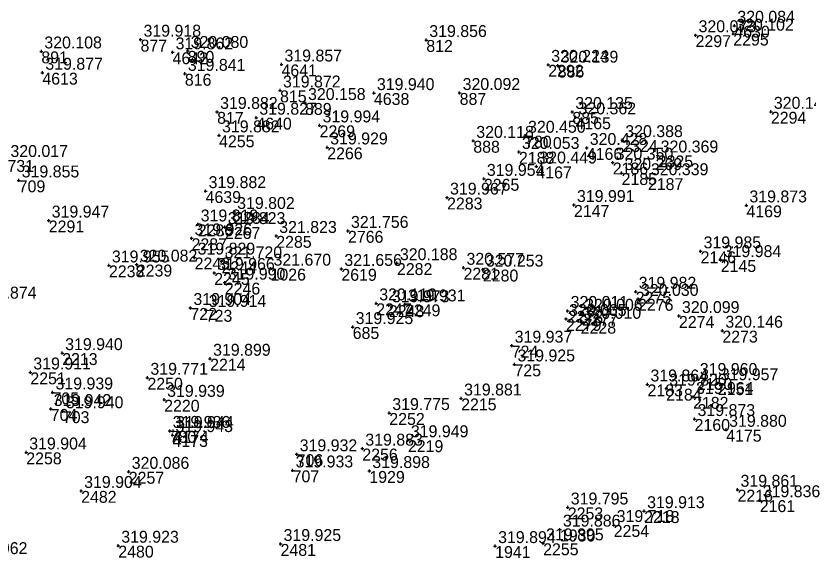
# Model space of a CAD drawing. Extents: x -829398 to -819400, y -1074439 to -1067977.
# Drawn here: x -821081.8 to -821001.9, y -1070124.1 to -1070069.5 of the extents above; entities that cross this region are included whole.
import ezdxf

# ---------------------------------------------------------------- set-up
doc = ezdxf.new("R2010")
doc.units = 0
for name, color, linetype in [('Vrstva 60', 7, 'Continuous'), ('Vrstva 61', 7, 'Continuous'), ('Čísla bodů_doměření_2012', 7, 'Continuous')]:
    doc.layers.add(name, color=color, linetype=linetype)

# ---------------------------------------------------------------- blocks, each defined once
blk = doc.blocks.new('BOD')
at = {"layer": 'Čísla bodů_doměření_2012'}
for p, q in [((-0.15, 0), (0.15, 0)), ((0, -0.15), (0, 0.15))]:
    blk.add_line(p, q, dxfattribs=at)

msp = doc.modelspace()

# ---------------------------------------------------------------- block references
at = {"layer": 'Vrstva 60'}
for p in [(-821009.38, -1070070.468), (-821009.38, -1070070.468), (-821013.29, -1070071.424), (-821013.29, -1070071.424), (-821009.492, -1070071.271), (-821009.492, -1070071.271), (-821069.231, -1070071.874), (-821069.231, -1070071.874), (-821040.429, -1070071.909), (-821040.429, -1070071.909), (-821079.226, -1070073.057), (-821079.226, -1070073.057), (-821066.001, -1070073.148), (-821066.001, -1070073.148), (-821064.477, -1070073.006), (-821064.477, -1070073.006), (-821055.024, -1070074.375), (-821055.024, -1070074.375), (-821028.14, -1070074.41), (-821028.14, -1070074.41), (-821027.182, -1070074.492), (-821027.182, -1070074.492), (-821079.125, -1070075.204), (-821079.125, -1070075.204), (-821064.762, -1070075.316), (-821064.762, -1070075.316), (-821055.17, -1070076.992), (-821055.17, -1070076.992), (-821045.708, -1070077.256), (-821045.708, -1070077.256), (-821037.067, -1070077.247), (-821037.067, -1070077.247), (-821052.649, -1070078.255), (-821052.649, -1070078.255), (-821061.51, -1070079.153), (-821061.51, -1070079.153), (-821025.712, -1070079.158), (-821025.712, -1070079.158), (-821005.702, -1070079.141), (-821005.702, -1070079.141), (-821057.561, -1070079.735), (-821057.561, -1070079.735), (-821025.39, -1070079.701), (-821051.184, -1070080.51), (-821051.184, -1070080.51), (-821061.315, -1070081.516), (-821061.315, -1070081.516), (-821030.473, -1070081.553), (-821050.416, -1070082.73), (-821050.416, -1070082.73), (-821035.691, -1070082.069), (-821035.691, -1070082.069), (-821020.674, -1070081.995), (-821020.674, -1070081.995), (-821031.094, -1070083.186), (-821031.094, -1070083.186), (-821024.254, -1070082.785), (-821021.638, -1070084.26), (-821021.638, -1070084.26), (-821017.106, -1070083.542), (-821017.106, -1070083.542), (-821029.336, -1070084.651), (-821034.626, -1070085.898), (-821034.626, -1070085.898), (-821020.748, -1070085.314), (-821020.748, -1070085.314), (-821018.094, -1070085.831), (-821018.094, -1070085.831), (-821081.506, -1070086.055), (-821081.506, -1070086.055), (-821062.674, -1070087.134), (-821062.674, -1070087.134), (-821038.336, -1070087.786), (-821038.336, -1070087.786), (-821025.545, -1070088.533), (-821025.545, -1070088.533), (-821008.163, -1070088.575), (-821059.793, -1070089.236), (-821059.793, -1070089.236), (-821078.482, -1070090.099), (-821078.482, -1070090.099), (-821063.467, -1070090.492), (-821063.467, -1070090.492), (-821060.732, -1070090.759), (-821060.732, -1070090.759), (-821048.323, -1070091.141), (-821048.323, -1070091.141), (-821064.088, -1070091.892), (-821064.088, -1070091.892), (-821055.553, -1070091.648), (-821055.553, -1070091.648), (-821063.778, -1070093.83), (-821063.778, -1070093.83), (-821012.784, -1070093.203), (-821012.784, -1070093.203), (-821072.419, -1070094.622), (-821072.419, -1070094.622), (-821069.607, -1070094.541), (-821069.607, -1070094.541), (-821061.06, -1070094.205), (-821061.06, -1070094.205), (-821043.389, -1070094.394), (-821043.389, -1070094.394), (-821010.753, -1070094.086), (-821010.753, -1070094.086), (-821061.803, -1070095.383), (-821061.803, -1070095.383), (-821056.129, -1070094.948), (-821056.129, -1070094.948), (-821048.99, -1070094.972), (-821048.99, -1070094.972), (-821036.68, -1070094.859), (-821036.68, -1070094.859), (-821034.726, -1070095.041), (-821034.726, -1070095.041), (-821060.737, -1070096.357), (-821060.737, -1070096.357), (-821019.32, -1070097.274), (-821019.32, -1070097.274), (-821045.474, -1070098.445), (-821045.474, -1070098.445), (-821044.201, -1070098.636), (-821044.201, -1070098.636), (-821042.58, -1070098.55), (-821042.58, -1070098.55), (-821019.093, -1070097.994), (-821019.093, -1070097.994), (-821064.203, -1070098.909), (-821064.203, -1070098.909), (-821062.659, -1070099.101), (-821062.659, -1070099.101), (-821026.182, -1070099.203), (-821026.182, -1070099.203), (-821024.722, -1070099.49), (-821024.722, -1070099.49), (-821026.347, -1070100.016), (-821026.347, -1070100.016), (-821024.869, -1070100.299), (-821024.869, -1070100.299), (-821014.966, -1070099.719), (-821014.966, -1070099.719), (-821047.847, -1070100.832), (-821047.847, -1070100.832), (-821010.588, -1070101.198), (-821010.588, -1070101.198), (-821077.128, -1070103.459), (-821077.128, -1070103.459), (-821031.82, -1070102.704), (-821031.82, -1070102.704), (-821062.216, -1070104.025), (-821062.216, -1070104.025), (-821031.542, -1070104.597), (-821031.542, -1070104.597), (-821080.336, -1070105.406), (-821080.336, -1070105.406), (-821068.534, -1070105.944), (-821068.534, -1070105.944), (-821018.137, -1070106.614), (-821018.137, -1070106.614), (-821013.162, -1070105.96), (-821013.162, -1070105.96), (-821011.051, -1070106.491), (-821011.051, -1070106.491), (-821078.1, -1070107.42), (-821078.1, -1070107.42), (-821016.248, -1070107.04), (-821016.248, -1070107.04), (-821066.848, -1070108.166), (-821066.848, -1070108.166), (-821036.919, -1070108.03), (-821036.919, -1070108.03), (-821013.543, -1070107.869), (-821013.543, -1070107.869), (-821078.281, -1070109.087), (-821078.281, -1070109.087), (-821077.058, -1070109.314), (-821077.058, -1070109.314), (-821044.159, -1070109.495), (-821044.159, -1070109.495), (-821013.39, -1070110.1), (-821013.39, -1070110.1), (-821066.292, -1070111.294), (-821065.944, -1070111.313), (-821010.206, -1070111.184), (-821066.01, -1070111.715), (-821042.284, -1070112.235), (-821042.284, -1070112.235), (-821080.749, -1070113.466), (-821080.749, -1070113.466), (-821053.489, -1070113.648), (-821053.489, -1070113.648), (-821046.875, -1070113.082), (-821046.875, -1070113.082), (-821070.417, -1070115.419), (-821070.417, -1070115.419), (-821053.901, -1070115.278), (-821053.901, -1070115.278), (-821046.168, -1070115.338), (-821046.168, -1070115.338), (-821075.214, -1070117.345), (-821075.214, -1070117.345), (-821009.061, -1070117.225), (-821009.061, -1070117.225), (-821006.823, -1070118.279), (-821006.823, -1070118.279), (-821026.168, -1070119.013), (-821026.168, -1070119.013), (-821018.474, -1070119.383), (-821018.474, -1070119.383), (-821021.541, -1070120.78), (-821021.541, -1070120.78), (-821026.962, -1070121.239), (-821026.962, -1070121.239), (-821028.653, -1070122.626), (-821028.653, -1070122.626), (-821071.474, -1070122.864), (-821071.474, -1070122.864), (-821055.117, -1070122.691), (-821055.117, -1070122.691), (-821033.491, -1070122.903), (-821033.491, -1070122.903)]:
    msp.add_blockref('BOD', p, dxfattribs=at)

# ---------------------------------------------------------------- texts
for s, p in [('4630', (-821009.38, -1070071.668)), ('2295', (-821009.492, -1070072.471)), ('877', (-821069.231, -1070073.074)), ('877', (-821069.231, -1070073.074)), ('812', (-821040.429, -1070073.109)), ('812', (-821040.429, -1070073.109)), ('2297', (-821013.29, -1070072.624)), ('890', (-821064.477, -1070074.206)), ('890', (-821064.477, -1070074.206)), ('891', (-821079.226, -1070074.257)), ('891', (-821079.226, -1070074.257)), ('4642', (-821066.001, -1070074.348)), ('4641', (-821055.024, -1070075.575)), ('2292', (-821028.14, -1070075.61)), ('886', (-821027.182, -1070075.692)), ('886', (-821027.182, -1070075.692)), ('4613', (-821079.125, -1070076.404)), ('816', (-821064.762, -1070076.516)), ('816', (-821064.762, -1070076.516)), ('815', (-821055.17, -1070078.192)), ('815', (-821055.17, -1070078.192)), ('4638', (-821045.708, -1070078.456)), ('887', (-821037.067, -1070078.447)), ('887', (-821037.067, -1070078.447)), ('889', (-821052.649, -1070079.455)), ('889', (-821052.649, -1070079.455)), ('817', (-821061.51, -1070080.353)), ('817', (-821061.51, -1070080.353)), ('885', (-821025.712, -1070080.358)), ('885', (-821025.712, -1070080.358)), ('2294', (-821005.702, -1070080.341)), ('4640', (-821057.561, -1070080.935)), ('4165', (-821025.39, -1070080.901)), ('2269', (-821051.184, -1070081.71)), ('4255', (-821061.315, -1070082.716)), ('780', (-821030.473, -1070082.753)), ('888', (-821035.691, -1070083.269)), ('888', (-821035.691, -1070083.269)), ('2324', (-821020.674, -1070083.195)), ('2266', (-821050.416, -1070083.93)), ('2188', (-821031.094, -1070084.386)), ('4166', (-821024.254, -1070083.985)), ('731', (-821082.644, -1070085.197)), ('731', (-821082.644, -1070085.197)), ('2325', (-821017.106, -1070084.742)), ('4167', (-821029.336, -1070085.851)), ('2186', (-821021.638, -1070085.46)), ('2185', (-821020.748, -1070086.514)), ('709', (-821081.506, -1070087.255)), ('709', (-821081.506, -1070087.255)), ('2265', (-821034.626, -1070087.098)), ('2187', (-821018.094, -1070087.031)), ('4639', (-821062.674, -1070088.334)), ('2283', (-821038.336, -1070088.986)), ('2147', (-821025.545, -1070089.733)), ('4169', (-821008.163, -1070089.775)), ('2284', (-821059.793, -1070090.436)), ('2291', (-821078.482, -1070091.299)), ('2286', (-821063.467, -1070091.692)), ('2267', (-821060.732, -1070091.959)), ('2766', (-821048.323, -1070092.341)), ('2287', (-821064.088, -1070093.092)), ('2285', (-821055.553, -1070092.848)), ('2146', (-821012.784, -1070094.403)), ('2239', (-821069.607, -1070095.741)), ('2243', (-821063.778, -1070095.03)), ('2244', (-821061.06, -1070095.405)), ('2282', (-821043.389, -1070095.594)), ('2145', (-821010.753, -1070095.286)), ('2238', (-821072.419, -1070095.822)), ('1026', (-821056.129, -1070096.148)), ('2619', (-821048.99, -1070096.172)), ('2281', (-821036.68, -1070096.059)), ('2280', (-821034.726, -1070096.241)), ('2245', (-821061.803, -1070096.583)), ('2246', (-821060.737, -1070097.557)), ('2275', (-821019.32, -1070098.474)), ('2247', (-821045.474, -1070099.645)), ('2249', (-821042.58, -1070099.75)), ('2276', (-821019.093, -1070099.194)), ('722', (-821064.203, -1070100.109)), ('722', (-821064.203, -1070100.109)), ('723', (-821062.659, -1070100.301)), ('723', (-821062.659, -1070100.301)), ('2248', (-821044.201, -1070099.836)), ('2278', (-821026.182, -1070100.403)), ('2279', (-821026.347, -1070101.216)), ('2277', (-821024.722, -1070100.69)), ('2274', (-821014.966, -1070100.919)), ('685', (-821047.847, -1070102.032)), ('685', (-821047.847, -1070102.032)), ('2228', (-821024.869, -1070101.499)), ('2273', (-821010.588, -1070102.398)), ('724', (-821031.82, -1070103.904)), ('724', (-821031.82, -1070103.904)), ('2213', (-821077.128, -1070104.659)), ('2214', (-821062.216, -1070105.225)), ('725', (-821031.542, -1070105.797)), ('725', (-821031.542, -1070105.797)), ('2251', (-821080.336, -1070106.606)), ('2250', (-821068.534, -1070107.144)), ('2150', (-821013.162, -1070107.16)), ('2151', (-821011.051, -1070107.691)), ('2183', (-821018.137, -1070107.814)), ('2184', (-821016.248, -1070108.24)), ('705', (-821078.1, -1070108.62)), ('705', (-821078.1, -1070108.62)), ('2215', (-821036.919, -1070109.23)), ('2182', (-821013.543, -1070109.069)), ('2220', (-821066.848, -1070109.366)), ('704', (-821078.281, -1070110.287)), ('704', (-821078.281, -1070110.287)), ('703', (-821077.058, -1070110.514)), ('703', (-821077.058, -1070110.514)), ('2252', (-821044.159, -1070110.695)), ('2160', (-821013.39, -1070111.3)), ('780', (-821066.292, -1070112.494)), ('4174', (-821065.944, -1070112.513)), ('4175', (-821010.206, -1070112.384)), ('4173', (-821066.01, -1070112.915)), ('2219', (-821042.284, -1070113.435)), ('2258', (-821080.749, -1070114.666)), ('706', (-821053.489, -1070114.848)), ('706', (-821053.489, -1070114.848)), ('2256', (-821046.875, -1070114.282)), ('707', (-821053.901, -1070116.478)), ('707', (-821053.901, -1070116.478)), ('1929', (-821046.168, -1070116.538)), ('2257', (-821070.417, -1070116.619)), ('2482', (-821075.214, -1070118.545)), ('2216', (-821009.061, -1070118.425)), ('2161', (-821006.823, -1070119.479)), ('2253', (-821026.168, -1070120.213)), ('2218', (-821018.474, -1070120.583)), ('2254', (-821021.541, -1070121.98)), ('1930', (-821026.962, -1070122.439)), ('2480', (-821071.474, -1070124.064)), ('2481', (-821055.117, -1070123.891)), ('1941', (-821033.491, -1070124.103)), ('2255', (-821028.653, -1070123.826))]:
    msp.add_text(s, height=1.2, dxfattribs=at).set_placement(p)
at = {"layer": 'Vrstva 61'}
for s, p in [('320.084', (-821009.08, -1070070.168)), ('320.102', (-821009.192, -1070070.971)), ('319.918', (-821068.931, -1070071.574)), ('319.856', (-821040.129, -1070071.609)), ('320.073', (-821012.99, -1070071.124)), ('320.108', (-821078.926, -1070072.757)), ('319.862', (-821065.701, -1070072.848)), ('320.080', (-821064.177, -1070072.706)), ('319.857', (-821054.724, -1070074.075)), ('320.224', (-821027.84, -1070074.11)), ('320.139', (-821026.882, -1070074.192)), ('319.877', (-821078.825, -1070074.904)), ('319.841', (-821064.462, -1070075.016)), ('319.872', (-821054.87, -1070076.692)), ('319.940', (-821045.408, -1070076.956)), ('320.092', (-821036.767, -1070076.947)), ('320.158', (-821052.349, -1070077.955)), ('319.882', (-821061.21, -1070078.853)), ('320.135', (-821025.412, -1070078.858)), ('320.144', (-821005.402, -1070078.841)), ('319.827', (-821057.261, -1070079.435)), ('320.362', (-821025.09, -1070079.401)), ('319.994', (-821050.884, -1070080.21)), ('319.882', (-821061.015, -1070081.216)), ('320.450', (-821030.173, -1070081.253)), ('320.118', (-821035.391, -1070081.769)), ('320.388', (-821020.374, -1070081.695)), ('319.929', (-821050.116, -1070082.43)), ('320.053', (-821030.794, -1070082.886)), ('320.428', (-821023.954, -1070082.485)), ('320.017', (-821082.344, -1070083.697)), ('320.369', (-821016.806, -1070083.242)), ('320.449', (-821029.036, -1070084.351)), ('320.350', (-821021.338, -1070083.96)), ('320.269', (-821020.448, -1070085.014)), ('319.855', (-821081.206, -1070085.755)), ('319.954', (-821034.326, -1070085.598)), ('320.339', (-821017.794, -1070085.531)), ('319.882', (-821062.374, -1070086.834)), ('319.967', (-821038.036, -1070087.486)), ('319.991', (-821025.245, -1070088.233)), ('319.873', (-821007.863, -1070088.275)), ('319.802', (-821059.493, -1070088.936)), ('319.947', (-821078.182, -1070089.799)), ('319.819', (-821063.167, -1070090.192)), ('319.823', (-821060.432, -1070090.459)), ('321.756', (-821048.023, -1070090.841)), ('319.926', (-821063.788, -1070091.592)), ('321.823', (-821055.253, -1070091.348)), ('319.985', (-821012.484, -1070092.903)), ('319.829', (-821063.478, -1070093.53)), ('321.720', (-821060.76, -1070093.905)), ('320.188', (-821043.089, -1070094.094)), ('319.984', (-821010.453, -1070093.786)), ('319.955', (-821072.119, -1070094.322)), ('320.082', (-821069.307, -1070094.241)), ('321.670', (-821055.829, -1070094.648)), ('321.656', (-821048.69, -1070094.672)), ('320.577', (-821036.38, -1070094.559)), ('320.253', (-821034.426, -1070094.741)), ('319.966', (-821061.503, -1070095.083)), ('319.990', (-821060.437, -1070096.057)), ('319.982', (-821019.02, -1070096.974)), ('319.874', (-821085.513, -1070097.964)), ('320.110', (-821045.174, -1070098.145)), ('320.030', (-821018.793, -1070097.694)), ('319.904', (-821063.903, -1070098.609)), ('319.914', (-821062.359, -1070098.801)), ('319.973', (-821043.901, -1070098.336)), ('319.931', (-821042.28, -1070098.25)), ('320.011', (-821025.882, -1070098.903)), ('320.065', (-821026.047, -1070099.716)), ('320.006', (-821024.422, -1070099.19)), ('320.099', (-821014.666, -1070099.419)), ('319.925', (-821047.547, -1070100.532)), ('320.010', (-821024.569, -1070099.999)), ('320.146', (-821010.288, -1070100.898)), ('319.937', (-821031.52, -1070102.404)), ('319.940', (-821076.828, -1070103.159)), ('319.899', (-821061.916, -1070103.725)), ('319.925', (-821031.242, -1070104.297)), ('319.911', (-821080.036, -1070105.106)), ('319.771', (-821068.234, -1070105.644)), ('319.960', (-821012.862, -1070105.66)), ('319.864', (-821017.837, -1070106.314)), ('319.820', (-821015.948, -1070106.74)), ('319.957', (-821010.751, -1070106.191)), ('319.939', (-821077.8, -1070107.12)), ('319.881', (-821036.619, -1070107.73)), ('319.964', (-821013.243, -1070107.569)), ('319.939', (-821066.548, -1070107.866)), ('319.942', (-821077.981, -1070108.787)), ('319.940', (-821076.758, -1070109.014)), ('319.775', (-821043.859, -1070109.195)), ('319.873', (-821013.09, -1070109.8)), ('319.880', (-821009.906, -1070110.884)), ('319.936', (-821065.992, -1070110.994)), ('319.943', (-821065.71, -1070111.415)), ('319.944', (-821065.644, -1070111.013)), ('319.949', (-821041.984, -1070111.935)), ('319.904', (-821080.449, -1070113.166)), ('319.883', (-821046.575, -1070112.782)), ('319.932', (-821053.189, -1070113.348)), ('320.086', (-821070.117, -1070115.119)), ('319.933', (-821053.601, -1070114.978)), ('319.898', (-821045.868, -1070115.038)), ('319.904', (-821074.914, -1070117.045)), ('319.861', (-821008.761, -1070116.925)), ('319.836', (-821006.523, -1070117.979)), ('319.795', (-821025.868, -1070118.713)), ('319.913', (-821018.174, -1070119.083)), ('319.718', (-821021.241, -1070120.48)), ('319.886', (-821026.662, -1070120.939)), ('319.923', (-821071.174, -1070122.564)), ('319.925', (-821054.817, -1070122.391)), ('319.894', (-821033.191, -1070122.603)), ('319.895', (-821028.353, -1070122.326)), ('319.962', (-821086.429, -1070123.713))]:
    msp.add_text(s, height=1.2, dxfattribs=at).set_placement(p)

doc.saveas('drawing.dxf')
